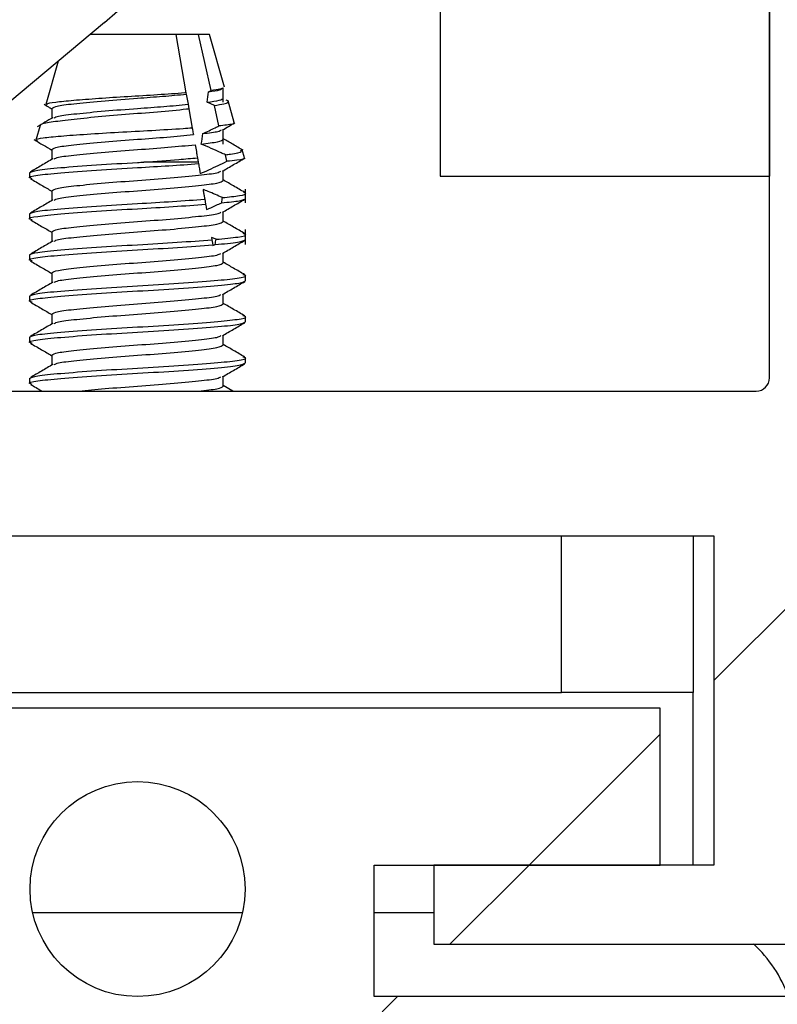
# Model space of a CAD drawing. Header units: inches. Extents: x 170 to 288, y 234 to 248.
# Tile 353 of 480: x 245.121 to 245.236, y 236.167 to 236.316. Entities that reach past the tile are written whole.
import ezdxf

# ---------------------------------------------------------------- set-up
doc = ezdxf.new("R2010")
doc.units = ezdxf.units.IN
doc.header["$LTSCALE"] = 0.25
doc.header["$MEASUREMENT"] = 0
doc.layers.add('DETAILS', color=4, linetype='Continuous')

msp = doc.modelspace()

# ---------------------------------------------------------------- hatches: boundary and pattern name
at = {"layer": 'DETAILS'}
h = msp.add_hatch(dxfattribs=at)
h.set_pattern_fill('ANSI38', color=256, style=0)
h.set_pattern_definition([(45, (239.5543638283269, 231.7817086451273), (-0.08838834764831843, 0.08838834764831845), []), (135, (239.5543638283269, 231.7817086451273), (-0.2651650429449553, 0.08838834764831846), [0.3125, -0.1875])])
edge = h.paths.add_edge_path(flags=0)
edge.add_line((245.2544784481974, 237.5472536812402), (245.1465171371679, 237.5472536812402))
edge.add_arc((245.1465171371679, 237.5452536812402), 0.001999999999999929, 90, 178.4271713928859)
edge.add_arc((245.0736784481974, 237.5472536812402), 0.07086614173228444, 276.37937020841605, 358.4271713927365, ccw=False)
edge.add_line((245.0815524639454, 237.4768263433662), (245.0815524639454, 237.4610783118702))
edge.add_arc((245.0894264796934, 237.4610783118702), 0.007874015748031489, 180, 270.0000000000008)
edge.add_line((245.0894264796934, 237.4532042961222), (245.0933634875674, 237.4532042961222))
edge.add_line((245.0933634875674, 237.4532042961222), (245.0933634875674, 237.4639229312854))
edge.add_arc((245.0973004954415, 237.4639229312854), 0.003937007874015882, 105.8266201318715, 180, ccw=False)
edge.add_arc((245.0736784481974, 237.5472536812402), 0.08267716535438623, 285.8266201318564, 304.4173887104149)
edge.add_arc((245.1248595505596, 237.4725542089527), 0.007874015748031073, -7.958078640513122e-13, 124.4173887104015, ccw=False)
edge.add_line((245.1327335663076, 237.4725542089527), (245.1327335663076, 237.4212694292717))
edge.add_arc((245.1248595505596, 237.4212694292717), 0.00787401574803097, 270, 360, ccw=False)
edge.add_line((245.1248595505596, 237.4133954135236), (245.0284721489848, 237.4133954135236))
edge.add_arc((245.0284721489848, 237.4055213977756), 0.007874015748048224, 90, 180)
edge.add_line((245.0205981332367, 237.4055213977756), (245.0205981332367, 237.3110332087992))
edge.add_arc((245.0245351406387, 237.3110332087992), 0.003937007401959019, 180, 270.0000034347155)
edge.add_arc((245.0245351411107, 237.3031591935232), 0.003937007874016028, -7.958078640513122e-13, 90.00000343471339, ccw=False)
edge.add_line((245.0284721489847, 237.3031591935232), (245.0284721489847, 237.253978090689))
edge.add_line((245.0284721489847, 237.253978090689), (245.0304721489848, 237.251978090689))
edge.add_line((245.0304721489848, 237.251978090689), (245.0284721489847, 237.2499780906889))
edge.add_line((245.0284721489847, 237.2499780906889), (245.0284721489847, 237.2007969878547))
edge.add_arc((245.0245351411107, 237.2007969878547), 0.003937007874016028, 269.99999656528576, 360, ccw=False)
edge.add_arc((245.0245351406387, 237.1929229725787), 0.003937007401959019, 89.99999656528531, 180)
edge.add_line((245.0205981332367, 237.1929229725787), (245.0205981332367, 236.7415843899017))
edge.add_arc((245.0245351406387, 236.7415843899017), 0.003937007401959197, 180, 270.0000034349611)
edge.add_arc((245.0245351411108, 236.7337103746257), 0.003937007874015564, -7.958078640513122e-13, 90.00000343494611, ccw=False)
edge.add_line((245.0284721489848, 236.7337103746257), (245.0284721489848, 236.6845292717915))
edge.add_line((245.0284721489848, 236.6845292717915), (245.0304721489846, 236.6825292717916))
edge.add_line((245.0304721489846, 236.6825292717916), (245.0284721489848, 236.6805292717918))
edge.add_line((245.0284721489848, 236.6805292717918), (245.0284721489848, 236.6313481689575))
edge.add_arc((245.0245351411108, 236.6313481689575), 0.003937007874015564, 269.99999656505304, 360, ccw=False)
edge.add_arc((245.0245351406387, 236.6234741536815), 0.003937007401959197, 89.99999656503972, 179.999999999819)
edge.add_line((245.0205981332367, 236.6234741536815), (245.0205981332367, 236.5245955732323))
edge.add_line((245.0205981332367, 236.5245955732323), (245.1193746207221, 236.4417122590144))
edge.add_arc((245.0736784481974, 236.3872536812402), 0.07109062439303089, -50.00000000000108, 49.99999999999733, ccw=False)
edge.add_line((245.1193746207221, 236.3327951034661), (245.0205981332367, 236.2499117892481))
edge.add_line((245.0205981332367, 236.2499117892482), (245.0205981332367, 236.1759117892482))
edge.add_line((245.0205981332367, 236.1759117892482), (245.093538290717, 236.1759117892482))
edge.add_line((245.093538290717, 236.1759117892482), (245.093538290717, 236.1879117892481))
edge.add_line((245.093538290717, 236.1879117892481), (245.0510382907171, 236.1879117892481))
edge.add_line((245.0510382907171, 236.1879117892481), (245.0510382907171, 236.2379117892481))
edge.add_line((245.0510382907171, 236.2379117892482), (245.2260382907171, 236.2379117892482))
edge.add_line((245.2260382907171, 236.2379117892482), (245.2260382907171, 236.1879117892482))
edge.add_line((245.2260382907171, 236.1879117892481), (245.1835382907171, 236.1879117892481))
edge.add_line((245.1835382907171, 236.1879117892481), (245.1835382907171, 236.1759117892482))
edge.add_line((245.1835382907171, 236.1759117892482), (245.2564784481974, 236.1759117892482))
edge.add_line((245.2564784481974, 236.1759117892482), (245.2564784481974, 237.5452536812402))
edge.add_arc((245.2544784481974, 237.5452536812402), 0.00200000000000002, 0, 90)
edge = h.paths.add_edge_path(flags=0)
edge.add_arc((245.0997113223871, 236.2719117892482), 0.01199999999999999, 130.0000000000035, 270, ccw=False)
edge.add_line((245.0919978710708, 236.2811043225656), (245.1335159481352, 236.3159421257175))
edge.add_arc((245.0736784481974, 236.3872536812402), 0.09309062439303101, 310, 409.9999999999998)
edge.add_line((245.1335159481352, 236.458565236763), (245.0631644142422, 236.5175971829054))
edge.add_arc((245.0644499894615, 236.5191292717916), 0.001999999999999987, 89.9999999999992, 230.0000000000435, ccw=False)
edge.add_line((245.0644499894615, 236.5211292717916), (245.0785981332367, 236.5211292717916))
edge.add_arc((245.0785981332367, 236.5251292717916), 0.004000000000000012, 270.0000000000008, 360.0000000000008)
edge.add_line((245.0825981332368, 236.5251292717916), (245.0825981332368, 236.5391292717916))
edge.add_arc((245.0785981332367, 236.5391292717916), 0.004000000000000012, 0, 90)
edge.add_line((245.0785981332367, 236.5431292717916), (245.0425981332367, 236.5431292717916))
edge.add_line((245.0425981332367, 236.5431292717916), (245.0425981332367, 236.6098741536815))
edge.add_arc((245.0545981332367, 236.6098741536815), 0.01200000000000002, 132.2151161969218, 180, ccw=False)
edge.add_arc((245.0384721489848, 236.6276492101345), 0.01199999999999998, 312.2151161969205, 360.0000000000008)
edge.add_line((245.0504721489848, 236.6276492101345), (245.0504721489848, 236.7374093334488))
edge.add_arc((245.0384721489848, 236.7374093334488), 0.01200000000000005, 0, 47.78488380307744)
edge.add_arc((245.0545981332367, 236.7551843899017), 0.01199999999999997, 180, 227.7848838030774, ccw=False)
edge.add_line((245.0425981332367, 236.7551843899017), (245.0425981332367, 237.1793229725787))
edge.add_arc((245.0545981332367, 237.1793229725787), 0.01200000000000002, 132.2151161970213, 180, ccw=False)
edge.add_arc((245.0384721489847, 237.1970980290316), 0.01199999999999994, 312.21511619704, 360.0000000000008)
edge.add_line((245.0504721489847, 237.1970980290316), (245.0504721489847, 237.3068581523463))
edge.add_arc((245.0384721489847, 237.3068581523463), 0.01199999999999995, 0, 47.78488380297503)
edge.add_arc((245.0545981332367, 237.3246332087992), 0.01200000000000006, 180, 227.7848838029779, ccw=False)
edge.add_line((245.0425981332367, 237.3246332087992), (245.0425981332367, 237.3893954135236))
edge.add_arc((245.0445981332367, 237.3893954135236), 0.00200000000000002, 89.9999999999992, 180, ccw=False)
edge.add_line((245.0445981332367, 237.3913954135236), (245.1427335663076, 237.3913954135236))
edge.add_arc((245.1427335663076, 237.4033954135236), 0.01199999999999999, 270.0000000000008, 360.0000000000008)
edge.add_line((245.1547335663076, 237.4033954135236), (245.1547335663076, 237.4912536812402))
edge.add_arc((245.1887335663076, 237.4912536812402), 0.03399999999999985, 89.9999999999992, 180, ccw=False)
edge.add_line((245.1887335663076, 237.5252536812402), (245.2324784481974, 237.5252536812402))
edge.add_arc((245.2324784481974, 237.5232536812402), 0.002000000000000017, -7.958078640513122e-13, 89.9999999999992, ccw=False)
edge.add_line((245.2344784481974, 237.5232536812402), (245.2344784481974, 236.2619117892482))
edge.add_arc((245.2324784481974, 236.2619117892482), 0.001999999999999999, 270, 360, ccw=False)
edge.add_line((245.2324784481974, 236.2599117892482), (245.0997113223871, 236.2599117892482))
h = msp.add_hatch(dxfattribs=at)
h.set_pattern_fill('ANSI32', color=256, style=0)
h.set_pattern_definition([(45, (239.5543638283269, 231.7817086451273), (-0.2651650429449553, 0.2651650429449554), []), (45, (239.7311405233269, 231.7817086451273), (-0.2651650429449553, 0.2651650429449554), [])])
h.paths.add_polyline_path([(245.1844784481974, 237.4925827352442), (245.1844784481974, 236.2925827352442), (245.2344784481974, 236.2925827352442), (245.2344784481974, 237.4925827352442)], flags=0)
h = msp.add_hatch(dxfattribs=at)
h.set_pattern_fill('ANSI34', color=256, style=0)
h.set_pattern_definition([(45, (239.5543638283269, 231.7817086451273), (-0.5303300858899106, 0.5303300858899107), []), (45, (239.7311405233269, 231.7817086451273), (-0.5303300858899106, 0.5303300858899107), []), (45, (239.9079172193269, 231.7817086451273), (-0.5303300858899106, 0.5303300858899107), []), (45, (240.0846939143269, 231.7817086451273), (-0.5303300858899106, 0.5303300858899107), [])])
edge = h.paths.add_edge_path(flags=0)
edge.add_line((245.2604980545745, 235.7233197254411), (245.2380551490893, 235.8891610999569))
edge.add_line((245.2380551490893, 235.8891610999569), (245.2380551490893, 236.1679315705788))
edge.add_line((245.2380551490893, 236.1679315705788), (245.1744642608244, 236.1679315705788))
edge.add_line((245.1744642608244, 236.1679315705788), (245.1744642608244, 236.1879117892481))
edge.add_line((245.1744642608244, 236.1879117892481), (245.2178828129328, 236.1879117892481))
edge.add_line((245.2178828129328, 236.1879117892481), (245.2178828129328, 236.2117343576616))
edge.add_line((245.2178828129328, 236.2117343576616), (245.0591937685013, 236.2117343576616))
edge.add_line((245.0591937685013, 236.2117343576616), (245.0591937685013, 236.1879117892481))
edge.add_line((245.0591937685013, 236.1879117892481), (245.1026123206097, 236.1879117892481))
edge.add_line((245.1026123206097, 236.1879117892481), (245.1026123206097, 236.1679315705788))
edge.add_line((245.1026123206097, 236.1679315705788), (245.0390214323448, 236.1679315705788))
edge.add_line((245.0390214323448, 236.1679315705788), (245.0390214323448, 235.8891610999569))
edge.add_line((245.0390214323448, 235.8891610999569), (245.0165785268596, 235.7233197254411))
edge.add_line((245.0165785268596, 235.7233197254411), (244.9814533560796, 235.6788172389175))
edge.add_arc((244.9855202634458, 235.675607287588), 0.005181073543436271, 141.716476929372, 326.3110189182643)
edge.add_line((244.9898312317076, 235.672733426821), (245.0255616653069, 235.7188096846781))
edge.add_line((245.0255616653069, 235.7188096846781), (245.0460408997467, 235.8600671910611))
edge.add_arc((245.0428870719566, 235.8605244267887), 0.003186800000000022, 351.7508458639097, 418.968403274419)
edge.add_arc((245.0467342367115, 235.8669191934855), 0.004276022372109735, -13.446066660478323, 238.9684032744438, ccw=False)
edge.add_arc((245.1351800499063, 235.9075522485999), 0.09400603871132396, 206.2836781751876, 272.0472511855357)
edge.add_arc((245.1418965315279, 235.9075522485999), 0.09400603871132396, 267.9527488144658, 333.7163218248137)
edge.add_arc((245.2303423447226, 235.8669191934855), 0.004276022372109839, -58.96840327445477, 193.4460666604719, ccw=False)
edge.add_arc((245.2341895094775, 235.8605244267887), 0.003186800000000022, 121.0315967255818, 188.2491541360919)
edge.add_line((245.2310356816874, 235.8600671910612), (245.2515149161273, 235.7188096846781))
edge.add_line((245.2515149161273, 235.7188096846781), (245.2872453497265, 235.672733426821))
edge.add_arc((245.2915563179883, 235.675607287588), 0.005181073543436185, 213.6889810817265, 398.2835230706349)
edge.add_line((245.2956232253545, 235.6788172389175), (245.2604980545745, 235.7233197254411))
edge = h.paths.add_edge_path(flags=0)
edge.add_arc((245.1385382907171, 236.1842615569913), 0.01632998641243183, 0, 360)
edge = h.paths.add_edge_path(flags=0)
edge.add_arc((245.0725756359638, 236.1052598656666), 0.01173838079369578, 0, 360)
edge = h.paths.add_edge_path(flags=0)
edge.add_arc((245.1314337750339, 235.9031468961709), 0.03416172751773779, 109.3291004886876, 247.6570294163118)
edge.add_line((245.1184471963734, 235.871549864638), (245.0944454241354, 235.8321890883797))
edge.add_arc((245.1384424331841, 235.9131038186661), 0.09210282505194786, 188.6017576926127, 241.46506864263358, ccw=False)
edge.add_line((245.0473755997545, 235.8993283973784), (245.0473755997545, 235.981320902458))
edge.add_arc((245.0508335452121, 235.9784256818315), 0.004509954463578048, 50.06170250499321, 140.0617025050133, ccw=False)
edge.add_arc((245.1377571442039, 236.0458800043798), 0.105623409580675, 217.2930556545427, 260.3911960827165)
edge.add_line((245.1201264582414, 235.9417384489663), (245.1201264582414, 235.9353830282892))
edge = h.paths.add_edge_path(flags=0)
edge.add_arc((245.1364947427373, 235.9067365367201), 0.08601892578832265, 248.440857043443, 271.36130148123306, ccw=False)
edge.add_line((245.1048861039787, 235.8267356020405), (245.1244995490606, 235.8634466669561))
edge.add_line((245.1244995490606, 235.8634466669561), (245.1525770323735, 235.8634466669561))
edge.add_line((245.1525770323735, 235.8634466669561), (245.1721904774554, 235.8267356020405))
edge.add_arc((245.1405818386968, 235.9067365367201), 0.08601892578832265, 268.6386985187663, 291.5591429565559, ccw=False)
edge = h.paths.add_edge_path(flags=0)
edge.add_arc((245.1456428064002, 235.9031468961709), 0.03416172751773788, 292.3429705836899, 430.6708995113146)
edge.add_line((245.1569501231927, 235.9353830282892), (245.1569501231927, 235.9417384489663))
edge.add_arc((245.1393194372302, 236.0458800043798), 0.1056234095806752, 279.6088039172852, 322.7069443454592)
edge.add_arc((245.226243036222, 235.9784256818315), 0.004509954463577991, 39.9382974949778, 129.9382974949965, ccw=False)
edge.add_line((245.2297009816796, 235.981320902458), (245.2297009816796, 235.8993283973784))
edge.add_arc((245.13863414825, 235.9131038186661), 0.09210282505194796, 298.5349313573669, 351.3982423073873, ccw=False)
edge.add_line((245.1826311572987, 235.8321890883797), (245.1586293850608, 235.871549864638))
edge = h.paths.add_edge_path(flags=0)
edge.add_arc((245.2045009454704, 236.1052598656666), 0.01173838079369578, 0, 360)
edge = h.paths.add_edge_path(flags=0)
edge.add_line((245.2143210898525, 236.1389805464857), (245.2143210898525, 236.125084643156))
edge.add_line((245.2143210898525, 236.125084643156), (245.1993443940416, 236.125084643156))
edge.add_arc((245.2048384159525, 236.1054947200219), 0.02034574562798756, 105.6662281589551, 258.4150358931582)
edge.add_line((245.2007525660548, 236.0855634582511), (245.2178828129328, 236.0855634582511))
edge.add_line((245.2178828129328, 236.0855634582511), (245.221027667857, 236.017660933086))
edge.add_arc((245.1397785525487, 236.0450579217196), 0.08574388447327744, 269.1712033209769, 341.36602859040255, ccw=False)
edge.add_arc((245.1372980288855, 236.0450579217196), 0.08574388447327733, 198.6339714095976, 270.8287966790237, ccw=False)
edge.add_line((245.0560489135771, 236.0176609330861), (245.0591937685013, 236.0855634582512))
edge.add_line((245.0591937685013, 236.0855634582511), (245.0763240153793, 236.0855634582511))
edge.add_arc((245.0722381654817, 236.1054947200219), 0.02034574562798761, 281.5849641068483, 434.3337718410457)
edge.add_line((245.0777321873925, 236.125084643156), (245.0627554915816, 236.125084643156))
edge.add_line((245.0627554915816, 236.125084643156), (245.0627554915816, 236.1389805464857))
edge.add_line((245.0627554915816, 236.1389805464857), (245.1096927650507, 236.1491708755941))
edge.add_line((245.1096927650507, 236.1491708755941), (245.1673838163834, 236.1491708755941))
edge.add_line((245.1673838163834, 236.1491708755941), (245.2143210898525, 236.1389805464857))
edge = h.paths.add_edge_path(flags=0)
edge.add_line((245.1018816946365, 235.9031468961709), (245.1184471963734, 235.9174198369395))
edge.add_line((245.1184471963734, 235.9174198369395), (245.1586293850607, 235.9174198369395))
edge.add_line((245.1586293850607, 235.9174198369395), (245.1751948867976, 235.9031468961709))
edge.add_arc((245.1420582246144, 235.9056470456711), 0.03323084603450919, 282.73448853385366, 355.6852287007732, ccw=False)
edge.add_line((245.1493834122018, 235.8732336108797), (245.1493834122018, 235.8957614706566))
edge.add_arc((245.1402681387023, 235.8940316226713), 0.009277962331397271, 10.74550573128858, 100.7455057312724)
edge.add_arc((245.1368084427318, 235.8940316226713), 0.009277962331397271, 79.25449426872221, 169.2544942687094)
edge.add_line((245.1276931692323, 235.8957614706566), (245.1276931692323, 235.8732336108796))
edge.add_arc((245.1350183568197, 235.9056470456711), 0.03323084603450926, 184.3147712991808, 257.2655114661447, ccw=False)

# ---------------------------------------------------------------- linework, layer by layer
for p, q in [((245.2344785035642, 236.2619125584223), (245.2344785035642, 237.5232538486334)), ((245.1844784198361, 237.4925823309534), (245.1844784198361, 236.2925821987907)), ((245.2344785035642, 237.4925823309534), (245.2344785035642, 236.2925821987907)), ((245.1335159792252, 236.3159415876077), (245.0919978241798, 236.2811043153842)), ((245.1443188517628, 236.3141112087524), (245.131334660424, 236.3141112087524)), ((245.1443188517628, 236.3141112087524), (245.145884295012, 236.3052334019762)), ((245.1477792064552, 236.3141112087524), (245.1443188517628, 236.3141112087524)), ((245.149686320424, 236.3055882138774), (245.1477792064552, 236.3141112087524)), ((245.1494382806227, 236.3141112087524), (245.1477792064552, 236.3141112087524)), ((245.1517153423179, 236.3060800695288), (245.1494382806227, 236.3141112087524)), ((245.1264845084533, 236.3100411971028), (245.1246134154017, 236.3034424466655)), ((245.145884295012, 236.3052334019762), (245.1459206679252, 236.3050268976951)), ((245.1459206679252, 236.3050268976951), (245.1461914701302, 236.3034912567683)), ((245.149304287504, 236.3053986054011), (245.149686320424, 236.3055882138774)), ((245.1515554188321, 236.3038103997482), (245.1515554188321, 236.3060068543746)), ((245.1461914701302, 236.3034912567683), (245.1463100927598, 236.3028191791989)), ((245.1501970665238, 236.303301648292), (245.1491085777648, 236.3038103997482)), ((245.1532269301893, 236.3007485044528), (245.1523066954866, 236.3039943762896)), ((245.1255212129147, 236.3028623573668), (245.1255212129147, 236.3013698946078)), ((245.1463100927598, 236.3028191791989), (245.146829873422, 236.2998717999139)), ((245.1508873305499, 236.3002097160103), (245.1501970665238, 236.303301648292)), ((245.1237208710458, 236.3002941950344), (245.1230832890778, 236.2980451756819)), ((245.1515554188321, 236.2974538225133), (245.1515554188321, 236.2996652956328)), ((245.1255212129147, 236.296610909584), (245.1255212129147, 236.2951203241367)), ((245.1547520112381, 236.295368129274), (245.1544097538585, 236.2965752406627)), ((245.1477396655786, 236.2947110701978), (245.1394881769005, 236.2947110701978)), ((245.1476253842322, 236.2953606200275), (245.1477396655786, 236.2947110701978)), ((245.1477396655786, 236.2947110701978), (245.1477810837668, 236.294476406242)), ((245.15208681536, 236.2948330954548), (245.1518675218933, 236.2958168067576)), ((245.1221382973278, 236.2930965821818), (245.1221382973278, 236.2923156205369)), ((245.1515554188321, 236.2919251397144), (245.1515554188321, 236.2934157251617)), ((245.1844784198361, 236.2925821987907), (245.2344785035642, 236.2925821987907)), ((245.1255212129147, 236.2903613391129), (245.1255212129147, 236.288868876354)), ((245.154938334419, 236.288523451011), (245.154938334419, 236.2906091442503)), ((245.1487322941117, 236.2890828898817), (245.1488680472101, 236.288311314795)), ((245.1515554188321, 236.2856736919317), (245.1515554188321, 236.2871661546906)), ((245.1221382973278, 236.2868470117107), (245.1221382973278, 236.2860641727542)), ((245.1255212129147, 236.2841117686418), (245.1255212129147, 236.2826193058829)), ((245.154938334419, 236.2821837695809), (245.154938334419, 236.2844440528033)), ((245.1504519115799, 236.2829759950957), (245.1497596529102, 236.283255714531)), ((245.1497596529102, 236.283255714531), (245.1498185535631, 236.2829215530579)), ((245.1498185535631, 236.2829215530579), (245.1499541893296, 236.2821518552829)), ((245.1499541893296, 236.2821518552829), (245.1499744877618, 236.2820373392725)), ((245.1499744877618, 236.2820373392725), (245.1503180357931, 236.2821837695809)), ((245.1515554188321, 236.2794241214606), (245.1515554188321, 236.2809165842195)), ((245.1221382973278, 236.280595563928), (245.1221382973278, 236.279814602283)), ((245.1255212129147, 236.2778621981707), (245.1255212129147, 236.2763697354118)), ((245.154938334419, 236.2766907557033), (245.154938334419, 236.2774717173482)), ((245.1221382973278, 236.2743459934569), (245.1221382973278, 236.273565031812)), ((245.1515554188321, 236.2731745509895), (245.1515554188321, 236.2746670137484)), ((245.1255212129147, 236.2716126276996), (245.1255212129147, 236.2701201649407)), ((245.154938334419, 236.2704393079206), (245.154938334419, 236.2712202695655)), ((245.1221382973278, 236.2680964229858), (245.1221382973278, 236.2673154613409)), ((245.1515554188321, 236.2669249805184), (245.1515554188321, 236.2684155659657)), ((245.1255212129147, 236.2653611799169), (245.1255212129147, 236.2638687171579)), ((245.154938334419, 236.2641897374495), (245.154938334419, 236.2649706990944)), ((245.1221382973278, 236.2618468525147), (245.1221382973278, 236.2610640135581)), ((245.1515554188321, 236.2606735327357), (245.1515554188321, 236.2621659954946)), ((245.1529858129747, 236.2599113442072), (245.1515554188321, 236.2607448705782)), ((245.0997113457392, 236.2599113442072), (245.2324784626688, 236.2599113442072)), ((245.0510382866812, 236.2379111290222), (245.2260383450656, 236.2379111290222)), ((245.2029132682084, 236.2141124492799), (245.2029132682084, 236.2379111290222)), ((245.2229133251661, 236.2379111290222), (245.2229133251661, 236.2141124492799)), ((245.2260383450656, 236.2379111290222), (245.2260383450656, 236.1879126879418)), ((245.0741632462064, 236.2141124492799), (245.2029132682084, 236.2141124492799)), ((245.2229133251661, 236.2141124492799), (245.2029132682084, 236.2141124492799)), ((245.2229133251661, 236.1879126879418), (245.2229133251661, 236.2141124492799)), ((245.2178828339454, 236.2117338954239), (245.0591937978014, 236.2117338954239)), ((245.2178828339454, 236.1879126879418), (245.2178828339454, 236.2117338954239)), ((245.1744642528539, 236.1879126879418), (245.2178828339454, 236.1879126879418)), ((245.1744642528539, 236.1679324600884), (245.1744642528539, 236.1879126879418)), ((245.1835382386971, 236.1879126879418), (245.1835382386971, 236.1759110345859)), ((245.2260383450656, 236.1879126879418), (245.1835382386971, 236.1879126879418)), ((245.1225988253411, 236.1807113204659), (245.1544778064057, 236.1807113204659)), ((245.1744642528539, 236.1807113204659), (245.1835382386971, 236.1807113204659)), ((245.1835382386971, 236.1759110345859), (245.2564784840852, 236.1759110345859)), ((245.2380551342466, 236.1679324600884), (245.1744642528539, 236.1679324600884))]:
    msp.add_line(p, q, dxfattribs=at)
msp.add_circle((245.1385382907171, 236.1842615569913), 0.01632998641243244, dxfattribs=at)
for centre, radius, start, end in [((245.0736784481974, 236.3872536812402), 0.09309062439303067, 309.9999999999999, 50.0000000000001), ((245.2324784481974, 236.2619117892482), 0.002000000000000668, 270, 0), ((245.218538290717, 236.1611961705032), 0.02000000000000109, 19.6802069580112, 47.37324553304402)]:
    msp.add_arc(centre, radius, start, end, dxfattribs=at)
for major_axis, ratio, start_param, end_param in [((0, 0.07382357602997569), 0.1763269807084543, 4.089224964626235, 4.1154581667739), ((0, 0.07382357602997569), 0.1763269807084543, 3.978551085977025, 4.007201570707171), ((0, 0.09300902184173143), 0.1763269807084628, 4.033935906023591, 4.044823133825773), ((0, 0.09300902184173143), 0.1763269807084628, 3.942920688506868, 3.954724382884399)]:
    msp.add_ellipse((245.1385382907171, 236.3468951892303), major_axis=major_axis, ratio=ratio, start_param=start_param, end_param=end_param, dxfattribs=at)
for points, knots in [([(245.145884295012, 236.3052334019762), (245.1458196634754, 236.3052284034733), (245.1445044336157, 236.3051266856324), (245.141609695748, 236.3049096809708), (245.1370099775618, 236.3046532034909), (245.1325317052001, 236.3043590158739), (245.1286435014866, 236.3040522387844), (245.125935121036, 236.3037908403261), (245.1245933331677, 236.3035615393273), (245.1247413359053, 236.3034299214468), (245.1247800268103, 236.3033955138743)], [0, 0, 0, 0, 0.007978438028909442, 0.1623585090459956, 0.316737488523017, 0.4719013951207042, 0.629166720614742, 0.7864468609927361, 0.9441728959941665, 1, 1, 1, 1]), ([(245.1255212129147, 236.3028623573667), (245.1257206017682, 236.3029992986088), (245.1261131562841, 236.3032689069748), (245.1291245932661, 236.3036234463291), (245.1334154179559, 236.304047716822), (245.1381303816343, 236.3043962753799), (245.1424696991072, 236.3047074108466), (245.1447572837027, 236.3049191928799), (245.1459206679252, 236.3050268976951)], [0, 0, 0, 0, 0.1823127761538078, 0.358935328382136, 0.5428649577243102, 0.7220649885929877, 0.8586521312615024, 1, 1, 1, 1]), ([(245.149304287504, 236.3053986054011), (245.1499718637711, 236.3054879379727), (245.1509981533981, 236.305625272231), (245.1511961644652, 236.3057814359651), (245.1512653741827, 236.3058360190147)], [0, 0, 0, 0, 0.6504755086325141, 1, 1, 1, 1]), ([(245.1514258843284, 236.3059486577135), (245.1513506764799, 236.3058918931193), (245.1511801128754, 236.3057631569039), (245.1502219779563, 236.3056509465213), (245.149686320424, 236.3055882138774)], [0, 0, 0, 0, 0.4409372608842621, 1, 1, 1, 1]), ([(245.1243257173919, 236.303487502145), (245.1245458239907, 236.3033591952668), (245.1249442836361, 236.3031269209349), (245.1253428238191, 236.3028948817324), (245.1255212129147, 236.3027910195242)], [0, 0, 0, 0, 0.5523937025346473, 1, 1, 1, 1]), ([(245.1258777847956, 236.3014412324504), (245.1260245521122, 236.3015299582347), (245.1263910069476, 236.3017514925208), (245.1291503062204, 236.3020583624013), (245.13340899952, 236.302483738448), (245.138184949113, 236.3028382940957), (245.1426384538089, 236.3031587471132), (245.1449939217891, 236.3033791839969), (245.1461914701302, 236.3034912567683)], [0, 0, 0, 0, 0.1245531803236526, 0.3109896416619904, 0.50514455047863, 0.6943122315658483, 0.8445846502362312, 0.9999999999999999, 0.9999999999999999, 0.9999999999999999, 0.9999999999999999]), ([(245.1491085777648, 236.3038103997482), (245.149802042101, 236.3039049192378), (245.1512179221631, 236.3040979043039), (245.1514413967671, 236.3043140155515), (245.1515554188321, 236.3044242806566)], [0, 0, 0, 0, 0.489776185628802, 1, 1, 1, 1]), ([(245.1501970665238, 236.303301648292), (245.1507269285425, 236.3033927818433), (245.1519759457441, 236.3036076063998), (245.1526078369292, 236.3039077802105), (245.1521067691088, 236.3040958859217), (245.1519771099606, 236.3041445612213)], [0, 0, 0, 0, 0.3532236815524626, 0.8326364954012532, 1, 1, 1, 1]), ([(245.1238594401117, 236.3002547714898), (245.1238227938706, 236.3002866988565), (245.1236255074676, 236.3004585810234), (245.1249455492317, 236.3007683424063), (245.1277380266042, 236.301131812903), (245.1318677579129, 236.301566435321), (245.1366524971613, 236.3019841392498), (245.1415905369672, 236.3023518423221), (245.1447559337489, 236.3026526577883), (245.1461933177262, 236.3028066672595), (245.1463100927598, 236.3028191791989)], [0, 0, 0, 0, 0.03673558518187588, 0.1977673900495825, 0.3587828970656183, 0.5170665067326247, 0.6742933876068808, 0.8315383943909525, 0.9863139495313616, 1, 1, 1, 1]), ([(245.1256710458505, 236.3014562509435), (245.1252714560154, 236.3012240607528), (245.1244709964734, 236.3007589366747), (245.1236728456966, 236.3002941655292), (245.1232731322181, 236.3000614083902)], [0, 0, 0, 0, 0.4992005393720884, 1, 1, 1, 1]), ([(245.1530841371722, 236.3007072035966), (245.1531373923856, 236.3006828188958), (245.153407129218, 236.3005593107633), (245.1525064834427, 236.300383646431), (245.1512937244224, 236.3002533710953), (245.1508873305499, 236.3002097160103)], [0, 0, 0, 0, 0.140574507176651, 0.7120077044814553, 1, 1, 1, 1]), ([(245.1514316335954, 236.2995939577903), (245.1517397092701, 236.2997728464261), (245.1523563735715, 236.300130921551), (245.1529725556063, 236.3004899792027), (245.1532809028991, 236.3006696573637)], [0, 0, 0, 0, 0.4995840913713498, 1, 1, 1, 1]), ([(245.146829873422, 236.2998717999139), (245.146375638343, 236.2998392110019), (245.1445113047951, 236.2997054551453), (245.1407275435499, 236.2994749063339), (245.1355957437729, 236.2992149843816), (245.1307332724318, 236.298913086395), (245.126670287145, 236.2986124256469), (245.1240032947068, 236.2983536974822), (245.1228334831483, 236.298106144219), (245.1232462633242, 236.2979618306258), (245.1233783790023, 236.2979156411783)], [0, 0, 0, 0, 0.04689485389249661, 0.1924722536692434, 0.3379930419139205, 0.4848448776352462, 0.6328623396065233, 0.7808670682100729, 0.9298636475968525, 1, 1, 1, 1]), ([(245.1255212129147, 236.296610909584), (245.1257206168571, 236.2967488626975), (245.1261131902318, 236.2970204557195), (245.1291242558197, 236.2973712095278), (245.1334170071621, 236.297796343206), (245.1383500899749, 236.2981619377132), (245.1431693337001, 236.2985128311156), (245.1457125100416, 236.2987604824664), (245.1470036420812, 236.2988862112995)], [0, 0, 0, 0, 0.1739765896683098, 0.3425136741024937, 0.5180281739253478, 0.6890342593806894, 0.8421274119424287, 1, 1, 1, 1]), ([(245.146829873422, 236.2998717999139), (245.1468463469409, 236.2997784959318), (245.1469072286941, 236.2994336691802), (245.1469629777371, 236.2991171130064), (245.1470036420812, 236.2988862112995)], [0, 0, 0, 0, 0.2705822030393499, 1, 1, 1, 1]), ([(245.1484506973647, 236.2990439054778), (245.1490724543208, 236.2993371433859), (245.1498868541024, 236.2997212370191), (245.1506959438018, 236.3001162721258), (245.1508873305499, 236.3002097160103)], [0, 0, 0, 0, 0.7634542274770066, 1, 1, 1, 1]), ([(245.1484506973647, 236.2990439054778), (245.1493562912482, 236.299150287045), (245.1508614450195, 236.2993270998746), (245.1511421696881, 236.2995246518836), (245.1512539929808, 236.2996033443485)], [0, 0, 0, 0, 0.6016620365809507, 1, 1, 1, 1]), ([(245.1227839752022, 236.2981334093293), (245.123265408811, 236.2978539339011), (245.124177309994, 236.2973245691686), (245.1250902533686, 236.2967925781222), (245.1255212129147, 236.2965414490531)], [0, 0, 0, 0, 0.5279449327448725, 1, 1, 1, 1]), ([(245.1258802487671, 236.2951916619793), (245.1260266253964, 236.295280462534), (245.1263929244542, 236.2955026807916), (245.1291501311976, 236.2958083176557), (245.1334104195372, 236.2962354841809), (245.138410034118, 236.2966013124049), (245.1433547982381, 236.2969643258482), (245.1459549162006, 236.2972218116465), (245.1472740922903, 236.2973524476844)], [0, 0, 0, 0, 0.1180509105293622, 0.2954155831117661, 0.4801231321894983, 0.6600810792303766, 0.8275413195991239, 1, 1, 1, 1]), ([(245.1472740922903, 236.2973524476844), (245.1473349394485, 236.2970068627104), (245.1474262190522, 236.2964884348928), (245.1475442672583, 236.2958189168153), (245.1476005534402, 236.2955009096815), (245.1476253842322, 236.2953606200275)], [0, 0, 0, 0, 0.5277158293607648, 0.7916506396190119, 1, 1, 1, 1]), ([(245.148204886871, 236.2974538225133), (245.1491524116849, 236.2975648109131), (245.1510822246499, 236.2977908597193), (245.1513958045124, 236.2980452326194), (245.1515554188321, 236.2981747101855)], [0, 0, 0, 0, 0.4909930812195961, 1, 1, 1, 1]), ([(245.1518675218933, 236.2958168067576), (245.1516587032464, 236.2959159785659), (245.1509507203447, 236.2962522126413), (245.1497341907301, 236.2968081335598), (245.1487148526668, 236.2972385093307), (245.148204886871, 236.2974538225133)], [0, 0, 0, 0, 0.1729019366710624, 0.5862101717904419, 1, 1, 1, 1]), ([(245.1545463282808, 236.2965057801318), (245.154027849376, 236.296807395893), (245.1530307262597, 236.2973874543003), (245.1520339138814, 236.2979675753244), (245.1515554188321, 236.2982460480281)], [0, 0, 0, 0, 0.519974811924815, 0.9999999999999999, 0.9999999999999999, 0.9999999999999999, 0.9999999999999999]), ([(245.1518675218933, 236.2958168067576), (245.1521329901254, 236.2958515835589), (245.153333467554, 236.2960088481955), (245.1544864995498, 236.2962433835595), (245.1542692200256, 236.2964521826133), (245.1542017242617, 236.2965170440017)], [0, 0, 0, 0, 0.1636861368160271, 0.7402072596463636, 1, 1, 1, 1]), ([(245.1225369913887, 236.2921879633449), (245.1223759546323, 236.2922304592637), (245.1217007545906, 236.2924086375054), (245.1231062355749, 236.2927234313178), (245.1266164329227, 236.2930733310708), (245.1321006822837, 236.293501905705), (245.138010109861, 236.2938486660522), (245.1434559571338, 236.2941587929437), (245.1463230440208, 236.2943693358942), (245.1477810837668, 236.294476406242)], [0, 0, 0, 0, 0.05412013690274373, 0.2269166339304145, 0.3943098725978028, 0.568617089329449, 0.738454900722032, 0.866992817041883, 1, 1, 1, 1]), ([(245.1221382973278, 236.2930965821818), (245.1223892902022, 236.2932334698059), (245.1228834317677, 236.2935029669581), (245.1266800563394, 236.2938582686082), (245.132075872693, 236.294279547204), (245.1367392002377, 236.2945595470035), (245.1391717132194, 236.2946936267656), (245.1394881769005, 236.2947110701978)], [0, 0, 0, 0, 0.2434664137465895, 0.4793238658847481, 0.7249143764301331, 0.9642120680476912, 1, 1, 1, 1]), ([(245.1256710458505, 236.2952066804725), (245.1250994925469, 236.2948742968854), (245.1239546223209, 236.2942085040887), (245.122811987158, 236.293543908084), (245.1222397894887, 236.2932110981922)], [0, 0, 0, 0, 0.4992297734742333, 1, 1, 1, 1]), ([(245.1394881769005, 236.2947110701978), (245.1413118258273, 236.2948413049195), (245.1442244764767, 236.2950493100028), (245.1466998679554, 236.2952759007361), (245.1476253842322, 236.2953606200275)], [0, 0, 0, 0, 0.6261131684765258, 1, 1, 1, 1]), ([(245.1477810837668, 236.294476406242), (245.1478291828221, 236.2942041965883), (245.1479084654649, 236.2937555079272), (245.1479945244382, 236.2932658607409), (245.148034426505, 236.2930396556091), (245.1480478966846, 236.2929632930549)], [0, 0, 0, 0, 0.5053782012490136, 0.8330250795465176, 0.9999999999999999, 0.9999999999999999, 0.9999999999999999, 0.9999999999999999]), ([(245.1480478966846, 236.2929632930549), (245.1484882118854, 236.293157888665), (245.1493944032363, 236.2935583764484), (245.1507404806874, 236.2941824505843), (245.1516428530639, 236.294618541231), (245.15208681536, 236.2948330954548)], [0, 0, 0, 0, 0.3243850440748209, 0.667601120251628, 1, 1, 1, 1]), ([(245.1514054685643, 236.293329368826), (245.1519734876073, 236.2936597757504), (245.1531106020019, 236.2943212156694), (245.154248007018, 236.2949826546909), (245.1548172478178, 236.2953136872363)], [0, 0, 0, 0, 0.4995267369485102, 1, 1, 1, 1]), ([(245.1546397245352, 236.2953362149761), (245.1546827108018, 236.2953205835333), (245.1549987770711, 236.2952056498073), (245.1540541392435, 236.295026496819), (245.1526292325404, 236.2948864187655), (245.15208681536, 236.2948330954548)], [0, 0, 0, 0, 0.08883050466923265, 0.6531464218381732, 1, 1, 1, 1]), ([(245.1255212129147, 236.2903613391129), (245.1257205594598, 236.290499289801), (245.1261130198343, 236.290770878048), (245.1291249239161, 236.2911216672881), (245.1334144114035, 236.2915466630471), (245.1385363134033, 236.2919258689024), (245.1436697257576, 236.2923006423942), (245.147925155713, 236.2927277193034), (245.1506802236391, 236.2930327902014), (245.1510461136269, 236.2932543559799), (245.1511916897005, 236.2933425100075)], [0, 0, 0, 0, 0.132255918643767, 0.2603767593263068, 0.3938017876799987, 0.5237995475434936, 0.6537936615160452, 0.7872211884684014, 0.9153420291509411, 1, 1, 1, 1]), ([(245.122259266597, 236.2921879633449), (245.1228286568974, 236.2918577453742), (245.1239166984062, 236.291226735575), (245.1250032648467, 236.2905936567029), (245.1255212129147, 236.290291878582)], [0, 0, 0, 0, 0.52331670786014, 1, 1, 1, 1]), ([(245.1258849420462, 236.2889439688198), (245.1260305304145, 236.2890312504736), (245.1263964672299, 236.2892506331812), (245.1291514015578, 236.2895597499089), (245.133406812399, 236.2899855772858), (245.1385402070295, 236.2903606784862), (245.1436621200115, 236.2907398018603), (245.1479516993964, 236.2911648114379), (245.1509636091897, 236.2915156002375), (245.1513560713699, 236.2917871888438), (245.1515554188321, 236.2919251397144)], [0, 0, 0, 0, 0.08465420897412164, 0.2127786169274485, 0.3462036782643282, 0.4761978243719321, 0.6061956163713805, 0.739623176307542, 0.8677440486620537, 1, 1, 1, 1]), ([(245.1548172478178, 236.2900966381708), (245.1542479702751, 236.2904276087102), (245.1531603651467, 236.2910599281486), (245.1520734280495, 236.291692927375), (245.1515554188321, 236.2919946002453)], [0, 0, 0, 0, 0.5234230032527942, 0.9999999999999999, 0.9999999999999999, 0.9999999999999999, 0.9999999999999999]), ([(245.15141767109, 236.2893156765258), (245.1510598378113, 236.2894745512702), (245.1503441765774, 236.2897922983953), (245.1493618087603, 236.2902052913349), (245.1487348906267, 236.2904528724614), (245.1484722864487, 236.2905565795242)], [0, 0, 0, 0, 0.3675399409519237, 0.7350744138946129, 1, 1, 1, 1]), ([(245.1484722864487, 236.2905565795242), (245.1484947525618, 236.2904292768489), (245.1485484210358, 236.2901251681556), (245.1486349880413, 236.2896344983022), (245.1486998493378, 236.2892668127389), (245.1487322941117, 236.2890828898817)], [0, 0, 0, 0, 0.2646246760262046, 0.6321521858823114, 1, 1, 1, 1]), ([(245.15141767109, 236.2893156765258), (245.1523693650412, 236.2894159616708), (245.1543114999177, 236.2896206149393), (245.1552525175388, 236.2898977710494), (245.1547417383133, 236.290054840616), (245.1546058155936, 236.2900966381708)], [0, 0, 0, 0, 0.4135519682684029, 0.8439411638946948, 1, 1, 1, 1]), ([(245.1221382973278, 236.2868470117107), (245.1223894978, 236.2869841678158), (245.1228840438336, 236.2872541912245), (245.1266775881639, 236.287605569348), (245.132085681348, 236.2880304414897), (245.1382030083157, 236.2883906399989), (245.1440586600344, 236.2887281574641), (245.1471577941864, 236.2889633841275), (245.1487322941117, 236.2890828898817)], [0, 0, 0, 0, 0.1768489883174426, 0.348167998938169, 0.5265598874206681, 0.7003838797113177, 0.8477814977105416, 1, 1, 1, 1]), ([(245.1256710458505, 236.2889571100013), (245.1251032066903, 236.2886258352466), (245.1239669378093, 236.2879629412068), (245.1228286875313, 236.2873029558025), (245.122259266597, 236.286972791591)], [0, 0, 0, 0, 0.4997401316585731, 1, 1, 1, 1]), ([(245.1490111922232, 236.2875003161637), (245.1492277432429, 236.2875937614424), (245.1499969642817, 236.2879256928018), (245.150758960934, 236.288273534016), (245.1513064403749, 236.288523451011)], [0, 0, 0, 0, 0.2815198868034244, 1, 1, 1, 1]), ([(245.1513064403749, 236.288523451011), (245.1523342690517, 236.2886258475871), (245.1544312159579, 236.2888347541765), (245.1547670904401, 236.2890699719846), (245.154938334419, 236.2891898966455)], [0, 0, 0, 0, 0.4901548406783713, 1, 1, 1, 1]), ([(245.1514054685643, 236.2870797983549), (245.1519734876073, 236.2874102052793), (245.1531106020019, 236.2880716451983), (245.154248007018, 236.2887330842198), (245.1548172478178, 236.2890641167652)], [0, 0, 0, 0, 0.4995267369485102, 1, 1, 1, 1]), ([(245.1225369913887, 236.2859383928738), (245.1223759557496, 236.2859801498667), (245.1217007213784, 236.2861552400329), (245.1231063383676, 236.2864750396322), (245.1266159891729, 236.2868241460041), (245.1321022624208, 236.2872494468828), (245.1382272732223, 236.2876119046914), (245.1441489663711, 236.2879503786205), (245.147278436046, 236.2881897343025), (245.1488680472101, 236.288311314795)], [0, 0, 0, 0, 0.0522470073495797, 0.2190755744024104, 0.38068458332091, 0.5489655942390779, 0.7129376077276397, 0.8541869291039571, 0.9999999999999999, 0.9999999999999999, 0.9999999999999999, 0.9999999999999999]), ([(245.1255212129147, 236.2841117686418), (245.125720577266, 236.284248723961), (245.1261130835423, 236.2845183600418), (245.1291248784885, 236.2848726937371), (245.133414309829, 236.2852977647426), (245.1385365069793, 236.2856731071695), (245.1436696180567, 236.28605201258), (245.1479251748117, 236.2864776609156), (245.1506801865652, 236.2867840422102), (245.151046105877, 236.2870036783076), (245.1511916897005, 236.2870910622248)], [0, 0, 0, 0, 0.1322526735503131, 0.2603775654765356, 0.3938031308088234, 0.5237977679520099, 0.653796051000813, 0.7872241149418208, 0.9153454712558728, 1, 1, 1, 1]), ([(245.1488680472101, 236.288311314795), (245.148912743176, 236.2880572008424), (245.1489620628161, 236.2877767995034), (245.1490069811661, 236.2875240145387), (245.1490111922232, 236.2875003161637)], [0, 0, 0, 0, 0.9062508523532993, 1, 1, 1, 1]), ([(245.122259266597, 236.2859383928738), (245.1228286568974, 236.2856081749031), (245.1239166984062, 236.2849771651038), (245.1250032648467, 236.2843440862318), (245.1255212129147, 236.2840423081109)], [0, 0, 0, 0, 0.52331670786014, 1, 1, 1, 1]), ([(245.1258849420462, 236.2826943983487), (245.1260305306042, 236.282781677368), (245.1263964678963, 236.2830010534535), (245.1291513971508, 236.2833102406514), (245.1334068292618, 236.2837357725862), (245.1385400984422, 236.2841119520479), (245.1436623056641, 236.2844870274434), (245.1479516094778, 236.2849159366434), (245.1509635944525, 236.2852662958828), (245.1513560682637, 236.2855364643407), (245.1515554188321, 236.2856736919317)], [0, 0, 0, 0, 0.08465451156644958, 0.2127793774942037, 0.3462049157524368, 0.4761995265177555, 0.6061941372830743, 0.739626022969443, 0.8677473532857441, 1, 1, 1, 1]), ([(245.1548172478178, 236.2838470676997), (245.1542479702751, 236.2841780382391), (245.1531603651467, 236.2848103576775), (245.1520734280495, 236.285443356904), (245.1515554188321, 236.2857450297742)], [0, 0, 0, 0, 0.5234230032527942, 0.9999999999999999, 0.9999999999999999, 0.9999999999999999, 0.9999999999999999]), ([(245.1221382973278, 236.280595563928), (245.1223895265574, 236.2807335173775), (245.1228841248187, 236.281005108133), (245.126677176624, 236.2813558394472), (245.1320872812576, 236.2817810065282), (245.1384350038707, 236.2821546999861), (245.1447998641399, 236.2825212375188), (245.1481301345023, 236.2827868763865), (245.1498185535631, 236.2829215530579)], [0, 0, 0, 0, 0.1702565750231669, 0.3351863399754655, 0.5069252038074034, 0.6742665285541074, 0.834855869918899, 1, 1, 1, 1]), ([(245.1256710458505, 236.2827075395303), (245.1251032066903, 236.2823762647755), (245.1239669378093, 236.2817133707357), (245.1228286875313, 236.2810533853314), (245.122259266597, 236.2807232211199)], [0, 0, 0, 0, 0.4997401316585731, 1, 1, 1, 1]), ([(245.1503180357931, 236.2821837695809), (245.1516244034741, 236.2823011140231), (245.1542807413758, 236.2825397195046), (245.1547167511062, 236.2828053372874), (245.154938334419, 236.2829403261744)], [0, 0, 0, 0, 0.4917927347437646, 1, 1, 1, 1]), ([(245.1504519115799, 236.2829759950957), (245.1516603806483, 236.2830912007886), (245.154118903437, 236.2833255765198), (245.1553366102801, 236.2836335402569), (245.1547136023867, 236.2838052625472), (245.1545619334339, 236.2838470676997)], [0, 0, 0, 0, 0.422428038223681, 0.859392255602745, 0.9999999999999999, 0.9999999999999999, 0.9999999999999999, 0.9999999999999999]), ([(245.1514054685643, 236.2808283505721), (245.1519733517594, 236.2811596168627), (245.1531096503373, 236.2818224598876), (245.1542478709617, 236.2824824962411), (245.1548172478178, 236.2828126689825)], [0, 0, 0, 0, 0.4997658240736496, 1, 1, 1, 1]), ([(245.1225369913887, 236.2796888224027), (245.1223759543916, 236.2797305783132), (245.1217007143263, 236.2799056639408), (245.1231064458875, 236.2802255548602), (245.126615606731, 236.2805742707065), (245.1321037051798, 236.2810010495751), (245.1384614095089, 236.2813722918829), (245.1448982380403, 236.2817466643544), (245.148253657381, 236.2820155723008), (245.1499541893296, 236.2821518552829)], [0, 0, 0, 0, 0.0503892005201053, 0.2112856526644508, 0.3671481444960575, 0.5294453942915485, 0.6875840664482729, 0.8416670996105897, 1, 1, 1, 1]), ([(245.122259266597, 236.2796888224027), (245.1228285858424, 236.2793578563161), (245.1239162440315, 236.2787255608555), (245.1250032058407, 236.2780925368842), (245.1255212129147, 236.2777908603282)], [0, 0, 0, 0, 0.5234358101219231, 1, 1, 1, 1]), ([(245.1255212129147, 236.2778621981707), (245.125720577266, 236.2779991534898), (245.1261130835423, 236.2782687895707), (245.1291248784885, 236.278623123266), (245.133414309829, 236.2790481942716), (245.1385365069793, 236.2794235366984), (245.1436696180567, 236.2798024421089), (245.1479251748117, 236.2802280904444), (245.1506801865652, 236.2805344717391), (245.151046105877, 236.2807541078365), (245.1511916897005, 236.2808414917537)], [0, 0, 0, 0, 0.1322526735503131, 0.2603775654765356, 0.3938031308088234, 0.5237977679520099, 0.653796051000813, 0.7872241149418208, 0.9153454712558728, 1, 1, 1, 1]), ([(245.1258849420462, 236.2764448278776), (245.1260305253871, 236.2765322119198), (245.1263964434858, 236.2767518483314), (245.1291514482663, 236.2770582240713), (245.1334069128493, 236.2774838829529), (245.1385400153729, 236.2778627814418), (245.143662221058, 236.2782381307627), (245.1479517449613, 236.2786631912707), (245.150963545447, 236.2790175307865), (245.151356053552, 236.279287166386), (245.1515554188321, 236.2794241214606)], [0, 0, 0, 0, 0.0846545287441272, 0.2127758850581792, 0.346201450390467, 0.4761997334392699, 0.6061943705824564, 0.7396224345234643, 0.8677473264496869, 1, 1, 1, 1]), ([(245.1548172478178, 236.2775974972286), (245.1542479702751, 236.277928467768), (245.1531603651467, 236.2785607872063), (245.1520734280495, 236.2791937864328), (245.1515554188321, 236.2794954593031)], [0, 0, 0, 0, 0.5234230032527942, 0.9999999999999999, 0.9999999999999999, 0.9999999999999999, 0.9999999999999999]), ([(245.1225369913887, 236.2734392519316), (245.1223759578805, 236.2734810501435), (245.1217007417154, 236.2736563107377), (245.123106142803, 236.2739726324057), (245.1266168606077, 236.2743256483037), (245.1320986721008, 236.2747511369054), (245.1385340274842, 236.2751263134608), (245.1449952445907, 236.2755053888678), (245.1503979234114, 236.2759304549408), (245.1541927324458, 236.2762812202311), (245.1546871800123, 236.2765528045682), (245.154938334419, 236.2766907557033)], [0, 0, 0, 0, 0.03803581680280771, 0.1594848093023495, 0.277138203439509, 0.3996467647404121, 0.5190162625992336, 0.6383878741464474, 0.7608982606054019, 0.8785483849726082, 1, 1, 1, 1]), ([(245.1221382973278, 236.2743459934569), (245.1223894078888, 236.2744829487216), (245.1228837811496, 236.2747525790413), (245.1266786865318, 236.2751068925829), (245.1320811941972, 236.275532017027), (245.1385426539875, 236.2759073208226), (245.1449777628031, 236.2762862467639), (245.1504597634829, 236.2767117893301), (245.1539703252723, 236.2770608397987), (245.1553760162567, 236.2773806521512), (245.1547006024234, 236.2775557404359), (245.1545395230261, 236.2775974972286)], [0, 0, 0, 0, 0.1214489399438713, 0.2391022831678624, 0.3616107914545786, 0.4809802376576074, 0.6003517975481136, 0.7228621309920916, 0.8405122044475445, 0.9619637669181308, 0.9999999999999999, 0.9999999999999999, 0.9999999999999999, 0.9999999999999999]), ([(245.1256710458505, 236.2764560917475), (245.1251030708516, 236.276125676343), (245.1239659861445, 236.275464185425), (245.1228285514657, 236.2748027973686), (245.122259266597, 236.2744717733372)], [0, 0, 0, 0, 0.4995010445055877, 1, 1, 1, 1]), ([(245.1514054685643, 236.2745787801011), (245.1519733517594, 236.2749100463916), (245.1531096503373, 236.2755728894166), (245.1542478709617, 236.27623292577), (245.1548172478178, 236.2765630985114)], [0, 0, 0, 0, 0.4997658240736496, 1, 1, 1, 1]), ([(245.122259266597, 236.2734392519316), (245.1228285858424, 236.273108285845), (245.1239162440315, 236.2724759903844), (245.1250032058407, 236.2718429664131), (245.1255212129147, 236.2715412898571)], [0, 0, 0, 0, 0.5234358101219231, 1, 1, 1, 1]), ([(245.1255212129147, 236.2716126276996), (245.1257205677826, 236.2717497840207), (245.1261130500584, 236.2720198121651), (245.1291249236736, 236.272371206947), (245.1334144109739, 236.2727960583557), (245.1385363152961, 236.2731752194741), (245.1436697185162, 236.2735503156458), (245.1479252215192, 236.2739761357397), (245.1506801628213, 236.2742852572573), (245.1510461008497, 236.2745046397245), (245.1511916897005, 236.2745919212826)], [0, 0, 0, 0, 0.1322526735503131, 0.2603740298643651, 0.3937995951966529, 0.5237978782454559, 0.6537925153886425, 0.7872205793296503, 0.9153454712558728, 1, 1, 1, 1]), ([(245.1258849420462, 236.2701933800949), (245.1260305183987, 236.2702815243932), (245.1263964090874, 236.2705030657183), (245.1291514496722, 236.2708083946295), (245.1334069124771, 236.2712343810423), (245.1385400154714, 236.2716131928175), (245.1436622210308, 236.2719885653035), (245.1479517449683, 236.2724136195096), (245.1509635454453, 236.2727679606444), (245.1513560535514, 236.2730375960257), (245.1515554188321, 236.2731745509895)], [0, 0, 0, 0, 0.08465799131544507, 0.2127788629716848, 0.3462039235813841, 0.4762017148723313, 0.6061958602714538, 0.7396234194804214, 0.8677478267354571, 1, 1, 1, 1]), ([(245.1548172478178, 236.2713479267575), (245.1542478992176, 236.2716781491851), (245.1531599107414, 236.2723091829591), (245.1520733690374, 236.2729422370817), (245.1515554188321, 236.2732440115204)], [0, 0, 0, 0, 0.523303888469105, 1, 1, 1, 1]), ([(245.1225369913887, 236.2671896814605), (245.1223759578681, 236.2672314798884), (245.1217007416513, 236.2674067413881), (245.1231061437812, 236.2677230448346), (245.1266168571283, 236.2680761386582), (245.1320986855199, 236.2685013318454), (245.1385339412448, 236.2688775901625), (245.1449953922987, 236.2692526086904), (245.1503978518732, 236.2696815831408), (245.1541927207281, 236.2700319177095), (245.1546871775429, 236.2703020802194), (245.154938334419, 236.2704393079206)], [0, 0, 0, 0, 0.03803589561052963, 0.1594851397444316, 0.2771387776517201, 0.3996475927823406, 0.5190173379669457, 0.6383870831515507, 0.760899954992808, 0.8785503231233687, 1, 1, 1, 1]), ([(245.1221382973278, 236.2680964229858), (245.1223894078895, 236.2682333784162), (245.1228837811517, 236.268503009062), (245.1266786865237, 236.2688573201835), (245.1320811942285, 236.2692824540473), (245.1385426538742, 236.269657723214), (245.144977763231, 236.2700367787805), (245.1504597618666, 236.2704618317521), (245.1539703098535, 236.2708126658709), (245.15537599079, 236.2711272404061), (245.154700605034, 236.271305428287), (245.1545395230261, 236.2713479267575)], [0, 0, 0, 0, 0.1214489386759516, 0.2391022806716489, 0.3616107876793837, 0.4809802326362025, 0.6003517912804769, 0.7228621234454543, 0.8405121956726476, 0.9619615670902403, 1, 1, 1, 1]), ([(245.1256710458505, 236.2702065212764), (245.1251030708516, 236.2698761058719), (245.1239659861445, 236.2692146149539), (245.1228285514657, 236.2685532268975), (245.122259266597, 236.2682222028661)], [0, 0, 0, 0, 0.4995010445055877, 1, 1, 1, 1]), ([(245.1514054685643, 236.2683292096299), (245.1519734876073, 236.2686596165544), (245.1531106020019, 236.2693210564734), (245.154248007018, 236.2699824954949), (245.1548172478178, 236.2703135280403)], [0, 0, 0, 0, 0.4995267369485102, 1, 1, 1, 1]), ([(245.1255212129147, 236.2653611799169), (245.125720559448, 236.2654991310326), (245.1261130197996, 236.2657707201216), (245.1291249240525, 236.2661215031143), (245.1334144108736, 236.2665465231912), (245.1385363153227, 236.2669256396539), (245.1436697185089, 236.2673007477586), (245.1479252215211, 236.2677265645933), (245.150680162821, 236.2680356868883), (245.1510461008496, 236.2682550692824), (245.1511916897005, 236.2683423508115)], [0, 0, 0, 0, 0.1322559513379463, 0.260376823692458, 0.3938018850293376, 0.523799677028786, 0.65379382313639, 0.7872213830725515, 0.9153457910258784, 1, 1, 1, 1]), ([(245.122259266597, 236.2671878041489), (245.1228286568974, 236.2668575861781), (245.1239166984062, 236.2662265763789), (245.1250032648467, 236.2655934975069), (245.1255212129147, 236.265291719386)], [0, 0, 0, 0, 0.52331670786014, 1, 1, 1, 1]), ([(245.1258849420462, 236.2639438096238), (245.1260305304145, 236.2640310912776), (245.1263964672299, 236.2642504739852), (245.1291514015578, 236.2645595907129), (245.133406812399, 236.2649854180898), (245.1385402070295, 236.2653605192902), (245.1436621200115, 236.2657396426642), (245.1479516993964, 236.2661646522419), (245.1509636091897, 236.2665154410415), (245.1513560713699, 236.2667870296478), (245.1515554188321, 236.2669249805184)], [0, 0, 0, 0, 0.08465420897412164, 0.2127786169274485, 0.3462036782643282, 0.4761978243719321, 0.6061956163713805, 0.739623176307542, 0.8677440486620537, 1, 1, 1, 1]), ([(245.1548172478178, 236.2650983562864), (245.1542478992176, 236.265428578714), (245.1531599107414, 236.266059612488), (245.1520733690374, 236.2666926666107), (245.1515554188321, 236.2669944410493)], [0, 0, 0, 0, 0.523303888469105, 1, 1, 1, 1]), ([(245.1221382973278, 236.2618468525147), (245.1223893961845, 236.261984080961), (245.1228837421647, 236.26225424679), (245.1266787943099, 236.2626045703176), (245.132081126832, 236.2630335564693), (245.138542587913, 236.2634085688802), (245.1449778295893, 236.2637848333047), (245.1504598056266, 236.2642100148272), (245.1539702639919, 236.2645631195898), (245.1553760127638, 236.2648794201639), (245.1547006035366, 236.2650546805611), (245.1545395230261, 236.2650964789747)], [0, 0, 0, 0, 0.1214491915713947, 0.2391007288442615, 0.361611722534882, 0.4809814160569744, 0.6003511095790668, 0.7228616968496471, 0.8405140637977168, 0.9619636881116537, 1, 1, 1, 1]), ([(245.1225369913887, 236.2609382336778), (245.1223759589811, 236.2609799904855), (245.1217007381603, 236.261155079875), (245.1231060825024, 236.2614748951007), (245.1266168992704, 236.2618239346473), (245.132098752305, 236.2622494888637), (245.1385338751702, 236.2626284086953), (245.1449953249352, 236.2630037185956), (245.1503979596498, 236.2634288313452), (245.1541926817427, 236.2637831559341), (245.1546871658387, 236.2640527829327), (245.154938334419, 236.2641897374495)], [0, 0, 0, 0, 0.03803581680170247, 0.1594869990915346, 0.2771383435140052, 0.3996469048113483, 0.5190185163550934, 0.6383880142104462, 0.7608984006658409, 0.8785505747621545, 1, 1, 1, 1]), ([(245.1256710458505, 236.2639569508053), (245.1251032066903, 236.2636256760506), (245.1239669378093, 236.2629627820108), (245.1228286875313, 236.2623027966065), (245.122259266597, 236.261972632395)], [0, 0, 0, 0, 0.4997401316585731, 1, 1, 1, 1]), ([(245.1514054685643, 236.2620796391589), (245.1519734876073, 236.2624100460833), (245.1531106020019, 236.2630714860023), (245.154248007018, 236.2637329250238), (245.1548172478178, 236.2640639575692)], [0, 0, 0, 0, 0.4995267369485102, 1, 1, 1, 1]), ([(245.1296304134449, 236.2599113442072), (245.130891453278, 236.2600400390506), (245.1334860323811, 236.2603048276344), (245.1385543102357, 236.2606737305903), (245.1436646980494, 236.2610515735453), (245.1479264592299, 236.2614778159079), (245.1506800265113, 236.2617830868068), (245.1510460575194, 236.2620046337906), (245.1511916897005, 236.2620927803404)], [0, 0, 0, 0, 0.1685949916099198, 0.3468828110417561, 0.5251756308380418, 0.7081723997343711, 0.8838910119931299, 0.9999999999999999, 0.9999999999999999, 0.9999999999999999, 0.9999999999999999]), ([(245.122259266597, 236.2609382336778), (245.122830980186, 236.2606119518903), (245.1234227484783, 236.2602742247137), (245.1240066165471, 236.2599232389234), (245.1240264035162, 236.2599113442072)], [0, 0, 0, 0, 0.9661105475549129, 1, 1, 1, 1]), ([(245.1478222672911, 236.2599113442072), (245.1488728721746, 236.2600295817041), (245.1510229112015, 236.2602715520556), (245.1513752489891, 236.260537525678), (245.1515554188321, 236.2606735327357)], [0, 0, 0, 0, 0.4886445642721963, 1, 1, 1, 1])]:
    msp.add_open_spline(points, degree=3, knots=knots, dxfattribs=at)

doc.saveas('drawing.dxf')
